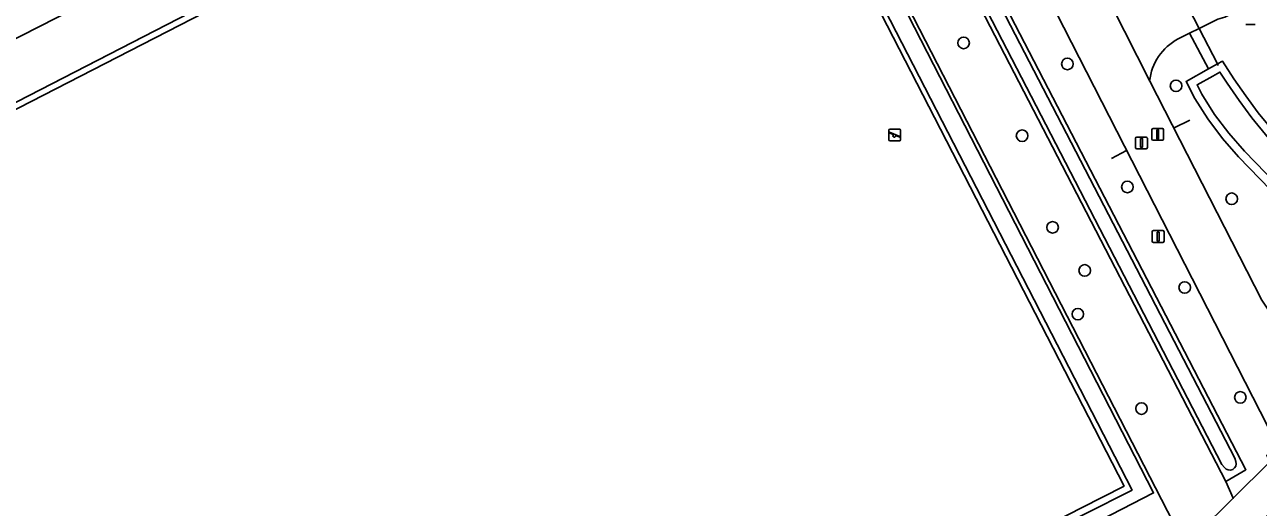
# Model space of a CAD drawing. Extents: x 158835 to 160077, y 386387 to 387778.
# Drawn here: x 159393.2 to 159497.7, y 387133.2 to 387174.1 of the extents above; entities that cross this region are included whole.
import ezdxf

# ---------------------------------------------------------------- set-up
doc = ezdxf.new("R2010")
doc.units = 0
for name, color, linetype in [('IMGEO_Afsluitpaal', 7, 'Continuous'), ('IMGEO_Berm_groen', 7, 'Continuous'), ('IMGEO_Boom', 7, 'Continuous'), ('IMGEO_Fietspad_gesloten', 7, 'Continuous'), ('IMGEO_Groenvoorziening', 7, 'Continuous'), ('IMGEO_Hek', 7, 'Continuous'), ('IMGEO_Lichtmast', 7, 'Continuous'), ('IMGEO_Oever', 7, 'Continuous'), ('IMGEO_Pand', 7, 'Continuous'), ('IMGEO_Rijbaan_lokaal_gesloten', 7, 'Continuous'), ('IMGEO_Speelvoorziening', 7, 'Continuous'), ('IMGEO_Terreindeel_open', 7, 'Continuous'), ('IMGEO_Verkeersbordpaal', 7, 'Continuous'), ('IMGEO_Voetpad_open', 7, 'Continuous'), ('IMGEO_Waterloop', 7, 'Continuous')]:
    doc.layers.add(name, color=color, linetype=linetype)

msp = doc.modelspace()

# ---------------------------------------------------------------- linework, layer by layer
at = {"layer": 'IMGEO_Afsluitpaal'}
for p, q in [((159487.28, 387163.68), (159487.28, 387164.48)), ((159487.28, 387164.48), (159487.28, 387163.68)), ((159487.38, 387164.58), (159488.17, 387164.58)), ((159488.17, 387164.58), (159487.38, 387164.58)), ((159488.27, 387164.48), (159488.27, 387163.68)), ((159488.27, 387163.68), (159488.27, 387164.48)), ((159488.65, 387164.41), (159488.65, 387165.2)), ((159488.65, 387165.2), (159488.65, 387164.41)), ((159488.75, 387165.3), (159489.54, 387165.3)), ((159489.54, 387165.3), (159488.75, 387165.3)), ((159489.64, 387165.2), (159489.64, 387164.41)), ((159489.64, 387164.41), (159489.64, 387165.2)), ((159488.17, 387163.58), (159487.38, 387163.58)), ((159487.38, 387163.58), (159488.17, 387163.58)), ((159489.54, 387164.31), (159488.75, 387164.31)), ((159488.75, 387164.31), (159489.54, 387164.31))]:
    msp.add_line(p, q, dxfattribs=at)
for points in [[(159487.7, 387164.46), (159487.85, 387164.46), (159487.85, 387163.71), (159487.7, 387163.71), (159487.7, 387164.46)], [(159489.07, 387165.18), (159489.22, 387165.18), (159489.22, 387164.43), (159489.07, 387164.43), (159489.07, 387165.18)]]:
    msp.add_lwpolyline(points, dxfattribs=at)
for centre, start, end in [((159487.38, 387164.48), 90, 180), ((159487.38, 387164.48), 90, 180), ((159488.17, 387164.48), 0, 90), ((159488.17, 387164.48), 360, 90), ((159488.75, 387165.2), 90, 180), ((159488.75, 387165.2), 90, 180), ((159488.75, 387164.41), 180, 270), ((159488.75, 387164.41), 180, 270), ((159489.54, 387165.2), 0, 90), ((159489.54, 387165.2), 360, 90), ((159489.54, 387164.41), 270, 0), ((159489.54, 387164.41), 270, 0), ((159487.38, 387163.68), 180, 270), ((159487.38, 387163.68), 180, 270), ((159488.17, 387163.68), 270, 0), ((159488.17, 387163.68), 270, 0)]:
    msp.add_arc(centre, 0.1, start, end, dxfattribs=at)
at = {"layer": 'IMGEO_Berm_groen'}
for points in [[(159503.67, 387152.51), (159502.32, 387154.92), (159501.25, 387156.75), (159500.04, 387158.48), (159498.69, 387160.11), (159495.99, 387162.91), (159494.62, 387164.46), (159493.39, 387166.11), (159492.29, 387167.85), (159491.55, 387169.29), (159493.46, 387170.35), (159491.85, 387173.37), (159490.89, 387172.89)], [(159488.47, 387169.31), (159497.97, 387150.76), (159501.06, 387146.13), (159508.4, 387131.95), (159509.62, 387129.27), (159510.11, 387128.32)]]:
    msp.add_lwpolyline(points, dxfattribs=at)
msp.add_arc((159493.03, 387168.83), 4.59, 117.8466, 174.0086, dxfattribs=at)
at = {"layer": 'IMGEO_Boom'}
for centre in [(159472.72, 387172.55), (159481.5, 387170.77), (159490.7, 387168.91), (159477.67, 387164.69), (159486.58, 387160.35), (159495.41, 387159.35), (159480.25, 387156.93), (159482.97, 387153.28), (159491.43, 387151.83), (159482.39, 387149.58), (159496.14, 387142.53), (159487.78, 387141.58)]:
    msp.add_circle(centre, 0.489, dxfattribs=at)
at = {"layer": 'IMGEO_Fietspad_gesloten'}
msp.add_lwpolyline([(159497.97, 387150.76), (159488.47, 387169.31), (159484.18, 387177.81), (159477.19, 387191.31), (159455.2, 387234.23), (159451.29, 387232.41), (159460.07, 387215.23), (159463.31, 387208.88), (159498.48, 387140.06)], dxfattribs=at)
at = {"layer": 'IMGEO_Groenvoorziening'}
for points in [[(159498.63, 387137.06), (159498.38, 387137.62), (159499.06, 387138.25), (159498.48, 387140.06), (159463.31, 387208.88), (159459.05, 387206.69), (159458.26, 387206.29), (159459.09, 387204.66), (159459.85, 387205.12), (159460.58, 387205.55), (159468.3, 387191.06), (159496.61, 387136.4), (159494.91, 387135.39), (159495.54, 387133.99)], [(159494.91, 387135.39), (159459.09, 387204.66), (159458.26, 387206.29), (159453.65, 387203.91), (159455, 387200.96), (159491.48, 387129.97), (159494.9, 387133.36), (159495.54, 387133.99)], [(159492.94, 387127.12), (159492.93, 387127.16), (159491.49, 387129.96), (159491.48, 387129.97), (159455, 387200.96), (159454.74, 387200.83), (159488.8, 387134.44), (159483.44, 387131.69), (159530.44, 387039.89), (159523.22, 387036.23), (159466.96, 387007.73), (159456.77, 387027.57), (159364.37, 386980.01), (159361.94, 386981.03), (159330.52, 387042.11), (159326.47, 387040.04), (159326.52, 387039.94), (159327.38, 387040.36), (159360.9, 386972.35), (159374.65, 386979.52), (159454.32, 387020.8), (159462.64, 387004.65), (159523.51, 387035.67), (159536.53, 387042.31)]]:
    msp.add_lwpolyline(points, close=True, dxfattribs=at)
msp.add_lwpolyline([(159511.77, 387180.68), (159510.86, 387182.48), (159500, 387177.26), (159494.82, 387174.74), (159494.25, 387174.56), (159492.66, 387173.77), (159491.85, 387173.37), (159493.46, 387170.35), (159494.21, 387170.77), (159494.64, 387171), (159495.6, 387169.52), (159496.61, 387168.06), (159497.65, 387166.64), (159499.03, 387164.95), (159501.13, 387162.88), (159503.16, 387160.38), (159505, 387157.72), (159506.61, 387154.93), (159514.81, 387138.84), (159516.11, 387136.06), (159516.76, 387134.67)], dxfattribs=at)
at = {"layer": 'IMGEO_Hek'}
for points in [[(159491.49, 387129.96), (159491.48, 387129.97), (159455, 387200.96)], [(159357.69, 387149.46), (159357.64, 387149.57), (159453.84, 387199.13), (159486.98, 387134.68), (159482.96, 387132.63)], [(159489.36, 387180.18), (159490.45, 387178.05), (159492.66, 387173.77), (159494.21, 387170.77), (159494.26, 387170.65)], [(159490.55, 387165.36), (159491.87, 387166.01)], [(159485.23, 387162.76), (159486.5, 387163.44)]]:
    msp.add_lwpolyline(points, dxfattribs=at)
at = {"layer": 'IMGEO_Lichtmast'}
for p, q in [((159488.69, 387155.75), (159488.69, 387156.55)), ((159488.69, 387156.55), (159488.69, 387155.75)), ((159488.79, 387156.65), (159489.58, 387156.65)), ((159489.58, 387156.65), (159488.79, 387156.65)), ((159489.68, 387156.55), (159489.68, 387155.75)), ((159489.68, 387155.75), (159489.68, 387156.55)), ((159489.58, 387155.65), (159488.79, 387155.65)), ((159488.79, 387155.65), (159489.58, 387155.65))]:
    msp.add_line(p, q, dxfattribs=at)
msp.add_lwpolyline([(159489.11, 387156.52), (159489.26, 387156.52), (159489.26, 387155.77), (159489.11, 387155.77), (159489.11, 387156.52)], dxfattribs=at)
for centre, start, end in [((159488.79, 387156.55), 90, 180), ((159488.79, 387156.55), 90, 180), ((159489.58, 387156.55), 0, 90), ((159489.58, 387156.55), 360, 90), ((159488.79, 387155.75), 180, 270), ((159488.79, 387155.75), 180, 270), ((159489.58, 387155.75), 270, 0), ((159489.58, 387155.75), 270, 0)]:
    msp.add_arc(centre, 0.1, start, end, dxfattribs=at)
at = {"layer": 'IMGEO_Oever'}
msp.add_lwpolyline([(159468.3, 387191.06), (159460.58, 387205.55), (159459.85, 387205.12), (159459.09, 387204.66), (159494.91, 387135.39), (159496.61, 387136.4)], close=True, dxfattribs=at)
for points in [[(159460.73, 387204.46), (159467.97, 387190.88), (159495.67, 387137.39)], [(159494.79, 387136.59), (159494.58, 387136.84), (159459.85, 387204.02)], [(159499.03, 387164.95), (159497.65, 387166.64), (159496.61, 387168.06), (159495.6, 387169.52), (159494.64, 387171), (159494.21, 387170.77), (159493.46, 387170.35), (159491.55, 387169.29), (159492.29, 387167.85), (159493.39, 387166.11), (159494.62, 387164.46), (159495.99, 387162.91), (159498.69, 387160.11)], [(159499.21, 387160.58), (159496.5, 387163.39), (159495.16, 387164.9), (159493.96, 387166.5), (159492.89, 387168.2), (159492.48, 387169.01), (159493.8, 387169.74), (159494.41, 387170.08), (159495.02, 387169.13), (159496.04, 387167.66), (159497.1, 387166.21), (159498.52, 387164.48)], [(159495.67, 387137.39), (159495.76, 387137.1)]]:
    msp.add_lwpolyline(points, dxfattribs=at)
msp.add_arc((159495.24, 387136.92), 0.551, 216.5116, 18.5007, dxfattribs=at)
at = {"layer": 'IMGEO_Pand'}
msp.add_lwpolyline([(159387.61, 387179.16), (159391.47, 387171.55), (159391.75, 387171.7), (159391.41, 387172.36), (159415.71, 387184.78), (159416.05, 387184.11), (159416.15, 387184.16), (159416.34, 387184.26), (159408.1, 387200.29), (159383.34, 387187.58), (159386.41, 387181.53)], close=True, dxfattribs=at)
at = {"layer": 'IMGEO_Rijbaan_lokaal_gesloten'}
for points in [[(159484.18, 387177.81), (159488.47, 387169.31)], [(159490.89, 387172.89), (159491.85, 387173.37), (159492.66, 387173.77), (159494.25, 387174.56)]]:
    msp.add_lwpolyline(points, dxfattribs=at)
msp.add_arc((159493.03, 387168.83), 4.59, 117.8466, 174.0086, dxfattribs=at)
at = {"layer": 'IMGEO_Speelvoorziening'}
for p, q in [((159466.39, 387164.35), (159466.39, 387165.15)), ((159466.39, 387165.15), (159466.39, 387164.35)), ((159466.77, 387164.78), (159466.43, 387164.92)), ((159466.46, 387164.98), (159467.33, 387164.63)), ((159466.49, 387165.25), (159467.28, 387165.25)), ((159467.28, 387165.25), (159466.49, 387165.25)), ((159467.31, 387164.57), (159466.97, 387164.7)), ((159467.38, 387165.15), (159467.38, 387164.35)), ((159467.38, 387164.35), (159467.38, 387165.15)), ((159467.28, 387164.25), (159466.49, 387164.25)), ((159466.49, 387164.25), (159467.28, 387164.25))]:
    msp.add_line(p, q, dxfattribs=at)
for centre, radius, start, end in [((159466.49, 387165.15), 0.1, 90, 180), ((159466.49, 387165.15), 0.1, 90, 180), ((159466.45, 387164.95), 0.0327, 68.078, 248.078), ((159466.85, 387164.69), 0.12, 130.9928, 5.1632), ((159467.28, 387165.15), 0.1, 0, 90), ((159467.28, 387165.15), 0.1, 360, 90), ((159467.32, 387164.6), 0.0327, 248.078, 68.078), ((159466.49, 387164.35), 0.1, 180, 270), ((159466.49, 387164.35), 0.1, 180, 270), ((159467.28, 387164.35), 0.1, 270, 0), ((159467.28, 387164.35), 0.1, 270, 0)]:
    msp.add_arc(centre, radius, start, end, dxfattribs=at)
at = {"layer": 'IMGEO_Terreindeel_open'}
msp.add_lwpolyline([(159453.71, 387198.41), (159450.21, 387196.61), (159358.27, 387149.35), (159390.83, 387085.96), (159482.69, 387133.16), (159486.3, 387135.02)], close=True, dxfattribs=at)
at = {"layer": 'IMGEO_Verkeersbordpaal'}
for p, q in [((159497.4, 387174.1), (159496.62, 387174.1)), ((159496.62, 387174.1), (159497.4, 387174.1))]:
    msp.add_line(p, q, dxfattribs=at)
at = {"layer": 'IMGEO_Voetpad_open'}
for points in [[(159483.44, 387131.69), (159488.8, 387134.44), (159454.74, 387200.83), (159422.17, 387184.05), (159422.21, 387183.96), (159417.47, 387181.52), (159417.92, 387180.63), (159453.84, 387199.13), (159486.98, 387134.68), (159482.96, 387132.63)], [(159357.64, 387149.57), (159417.92, 387180.63), (159417.47, 387181.52), (159417.36, 387181.74), (159416.15, 387184.16), (159416.05, 387184.11), (159415.71, 387184.78), (159391.41, 387172.36)]]:
    msp.add_lwpolyline(points, dxfattribs=at)
for points in [[(159453.84, 387199.13), (159417.92, 387180.63), (159357.64, 387149.57), (159357.69, 387149.46), (159390.61, 387085.34), (159482.96, 387132.63), (159486.98, 387134.68)], [(159486.3, 387135.02), (159482.69, 387133.16), (159390.83, 387085.96), (159358.27, 387149.35), (159450.21, 387196.61), (159453.71, 387198.41)], [(159500.02, 387134.11), (159500.85, 387134.54), (159499.23, 387137.74), (159499.06, 387138.25), (159498.38, 387137.62), (159498.63, 387137.06), (159495.54, 387133.99), (159494.9, 387133.36), (159491.48, 387129.97), (159491.49, 387129.96), (159492.93, 387127.16), (159492.94, 387127.12), (159496.86, 387130.99), (159497.34, 387131.46)]]:
    msp.add_lwpolyline(points, close=True, dxfattribs=at)
at = {"layer": 'IMGEO_Waterloop'}
for points in [[(159495.76, 387137.1), (159495.67, 387137.39), (159467.97, 387190.88), (159460.73, 387204.46)], [(159459.85, 387204.02), (159494.58, 387136.84), (159494.79, 387136.59)], [(159504.41, 387157.35), (159502.61, 387159.96), (159500.61, 387162.41), (159498.52, 387164.48), (159497.1, 387166.21), (159496.04, 387167.66), (159495.02, 387169.13), (159494.41, 387170.08), (159493.8, 387169.74), (159492.48, 387169.01), (159492.89, 387168.2), (159493.96, 387166.5), (159495.16, 387164.9), (159496.5, 387163.39), (159499.21, 387160.58), (159500.6, 387158.91), (159501.84, 387157.12), (159502.93, 387155.27), (159504.28, 387152.84), (159505.58, 387150.38), (159506.83, 387147.91), (159509.67, 387142.39), (159513.49, 387134.64), (159514.18, 387133.24)]]:
    msp.add_lwpolyline(points, dxfattribs=at)
msp.add_arc((159495.24, 387136.92), 0.551, 216.5116, 18.5007, dxfattribs=at)

doc.saveas('drawing.dxf')
